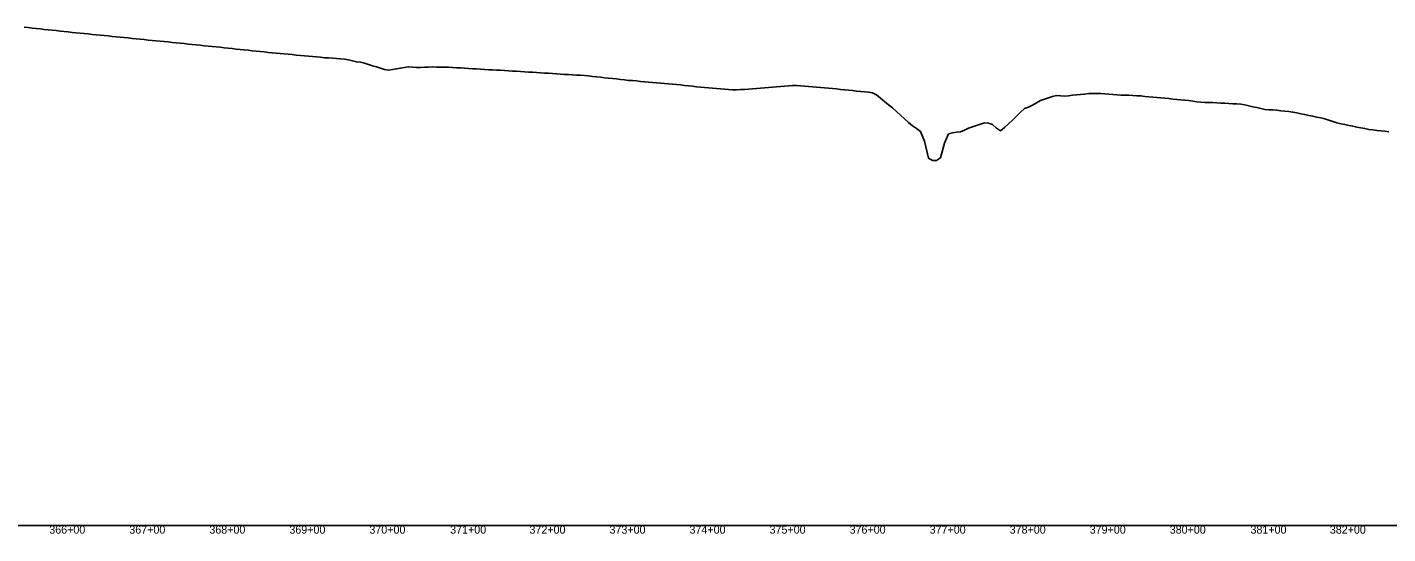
# Model space of a CAD drawing. Extents: x 69 to 2003113, y 512 to 837401.
# Drawn here: x 1914912 to 1916612, y 827953 to 828585 of the extents above; entities that cross this region are included whole.
import ezdxf

# ---------------------------------------------------------------- set-up
doc = ezdxf.new("R2010")
doc.units = 0
for name, color, linetype in [('BR_BORDER LINES', 7, 'Continuous'), ('BR_TEXT', 7, 'Continuous'), ('RD_SHT_ID', 7, 'Continuous')]:
    doc.layers.add(name, color=color, linetype=linetype)

msp = doc.modelspace()

# ---------------------------------------------------------------- linework, layer by layer
at = {"layer": 'BR_BORDER LINES'}
msp.add_line((1878363.1, 827962.8), (1926563.1, 827962.8), dxfattribs=at)
at = {"layer": 'BR_TEXT'}
for points in [[(1914908.1, 828584.8), (1914913.1, 828584.3), (1914918.1, 828583.8), (1914923.1, 828583.2), (1914928.1, 828582.7), (1914933.1, 828582.1), (1914938.1, 828581.5), (1914943.1, 828581), (1914948.1, 828580.5), (1914953.1, 828580), (1914958.1, 828579.5), (1914963.1, 828578.9), (1914968.1, 828578.4), (1914973.1, 828577.9), (1914978.1, 828577.4), (1914983.1, 828576.9), (1914988.1, 828576.4), (1914993.1, 828575.8), (1914998.1, 828575.3), (1915003.1, 828574.8), (1915008.1, 828574.3), (1915013.1, 828573.9), (1915018.1, 828573.4), (1915023.1, 828572.9), (1915028.1, 828572.4), (1915033.1, 828571.9), (1915038.1, 828571.4), (1915043.1, 828570.8), (1915048.1, 828570.3), (1915053.1, 828569.8), (1915058.1, 828569.3), (1915063.1, 828568.8), (1915068.1, 828568.3), (1915073.1, 828567.8), (1915078.1, 828567.3), (1915083.1, 828566.9), (1915088.1, 828566.4), (1915093.1, 828565.8), (1915098.1, 828565.3), (1915103.1, 828564.8), (1915108.1, 828564.4), (1915113.1, 828563.8), (1915118.1, 828563.2), (1915123.1, 828562.7), (1915128.1, 828562.2), (1915133.1, 828561.7), (1915138.1, 828561.2), (1915143.1, 828560.7), (1915148.1, 828560.2), (1915153.1, 828559.7), (1915158.1, 828559.2), (1915163.1, 828558.7), (1915168.1, 828558.1), (1915173.1, 828557.6), (1915178.1, 828557.1), (1915183.1, 828556.6), (1915188.1, 828556), (1915193.1, 828555.5), (1915198.1, 828554.9), (1915203.1, 828554.4), (1915208.1, 828553.9), (1915213.1, 828553.4), (1915218.1, 828552.9), (1915223.1, 828552.5), (1915228.1, 828552), (1915233.1, 828551.5), (1915238.1, 828551.1), (1915243.1, 828550.6), (1915248.1, 828550.1), (1915253.1, 828549.6), (1915258.1, 828549.1), (1915263.1, 828548.6), (1915268.1, 828548.2), (1915273.1, 828547.7), (1915278.1, 828547.3), (1915283.1, 828546.8), (1915288.1, 828546.4), (1915293.1, 828546), (1915298.1, 828545.6), (1915303.1, 828545.3), (1915308.1, 828544.8), (1915313.1, 828544), (1915318.1, 828542.7), (1915323.1, 828541.4), (1915328.1, 828541.3), (1915333.1, 828540), (1915338.1, 828538.4), (1915343.1, 828536.8), (1915348.1, 828535.2), (1915353.1, 828533.6), (1915358.1, 828531.9), (1915363.1, 828531.1)], [(1915363.1, 828531.1), (1915368.1, 828532), (1915373.1, 828532.8), (1915378.1, 828533.7), (1915383.1, 828534.5), (1915388.1, 828535.4), (1915393.1, 828535), (1915398.1, 828534.5), (1915403.1, 828534.6), (1915408.1, 828534.8), (1915413.1, 828535), (1915418.1, 828535.2), (1915423.1, 828535.1), (1915428.1, 828535), (1915433.1, 828534.9), (1915438.1, 828534.8), (1915443.1, 828534.7), (1915448.1, 828534.3), (1915453.1, 828534), (1915458.1, 828533.7), (1915463.1, 828533.4), (1915468.1, 828533), (1915473.1, 828532.7), (1915478.1, 828532.4), (1915483.1, 828532.1), (1915488.1, 828531.8), (1915493.1, 828531.5), (1915498.1, 828531.2), (1915503.1, 828531), (1915508.1, 828530.7), (1915513.1, 828530.4), (1915518.1, 828530.1), (1915523.1, 828529.8), (1915528.1, 828529.5), (1915533.1, 828529.2), (1915538.1, 828528.9), (1915543.1, 828528.6), (1915548.1, 828528.2), (1915553.1, 828527.9), (1915558.1, 828527.6), (1915563.1, 828527.4), (1915568.1, 828527.1), (1915573.1, 828526.7), (1915578.1, 828526.4), (1915583.1, 828526), (1915588.1, 828525.7), (1915593.1, 828525.4), (1915598.1, 828525.1), (1915603.1, 828524.8), (1915608.1, 828524.4), (1915613.1, 828524), (1915618.1, 828523.5), (1915623.1, 828522.8), (1915628.1, 828522.3), (1915633.1, 828521.8), (1915638.1, 828521.4), (1915643.1, 828520.8), (1915648.1, 828520.2), (1915653.1, 828519.6), (1915658.1, 828519), (1915663.1, 828518.5), (1915668.1, 828518.1), (1915673.1, 828517.7), (1915678.1, 828517.2), (1915683.1, 828516.7), (1915688.1, 828516.2), (1915693.1, 828515.8), (1915698.1, 828515.4), (1915703.1, 828515), (1915708.1, 828514.5), (1915713.1, 828514.1), (1915718.1, 828513.7), (1915723.1, 828513.3), (1915728.1, 828512.8), (1915733.1, 828512.2), (1915738.1, 828511.7), (1915743.1, 828511.2), (1915748.1, 828510.6), (1915753.1, 828510), (1915758.1, 828509.6), (1915763.1, 828509.2), (1915768.1, 828508.9), (1915773.1, 828508.3), (1915778.1, 828507.8), (1915783.1, 828507.5), (1915788.1, 828507.1), (1915793.1, 828506.8), (1915798.1, 828506.5), (1915803.1, 828506.9), (1915808.1, 828507.2), (1915813.1, 828507.5), (1915818.1, 828507.9), (1915823.1, 828508.3), (1915828.1, 828508.6), (1915833.1, 828509), (1915838.1, 828509.4), (1915843.1, 828509.8), (1915848.1, 828510.2), (1915853.1, 828510.7), (1915858.1, 828511.1), (1915863.1, 828511.5)], [(1915863.1, 828511.5), (1915868.1, 828512.1), (1915873.1, 828512), (1915878.1, 828511.7), (1915883.1, 828511.3), (1915888.1, 828510.8), (1915893.1, 828510.5), (1915898.1, 828510.1), (1915903.1, 828509.7), (1915908.1, 828509.2), (1915913.1, 828508.8), (1915918.1, 828508.3), (1915923.1, 828507.8), (1915928.1, 828507.2), (1915933.1, 828506.7), (1915938.1, 828506.2), (1915943.1, 828505.7), (1915948.1, 828505.1), (1915953.1, 828504.5), (1915958.1, 828504), (1915963.1, 828503.6), (1915968.1, 828502.9), (1915973.1, 828500.5), (1915978.1, 828496.3), (1915983.1, 828492.2), (1915988.1, 828488.1), (1915993.1, 828484), (1915998.1, 828479.7), (1916003.1, 828475.2), (1916008.1, 828470.4), (1916013.1, 828465.8), (1916018.1, 828461.8), (1916023.1, 828458.2), (1916028.1, 828454.5), (1916033.1, 828442.5), (1916038.1, 828421.2), (1916043.1, 828418.4), (1916048.1, 828418.4), (1916053.1, 828422), (1916058.1, 828440), (1916063.1, 828451.7), (1916068.1, 828453), (1916073.1, 828453.9), (1916078.1, 828454.1), (1916083.1, 828456.5), (1916088.1, 828458.7), (1916093.1, 828460.5), (1916098.1, 828462.2), (1916103.1, 828464), (1916108.1, 828465.4), (1916113.1, 828464.9), (1916118.1, 828463.3), (1916123.1, 828458.8), (1916128.1, 828455.5), (1916133.1, 828459.7), (1916138.1, 828464.3), (1916143.1, 828468.9), (1916148.1, 828473.6), (1916153.1, 828478.7), (1916158.1, 828483.4), (1916163.1, 828485.1), (1916168.1, 828487.5), (1916173.1, 828490.6), (1916178.1, 828493.4), (1916183.1, 828495), (1916188.1, 828496.6), (1916193.1, 828498.2), (1916198.1, 828499.4), (1916203.1, 828499.2), (1916208.1, 828498.6), (1916213.1, 828499.2), (1916218.1, 828499.8), (1916223.1, 828500.4), (1916228.1, 828500.9), (1916233.1, 828501.4), (1916238.1, 828501.9), (1916243.1, 828502.1), (1916248.1, 828502.2), (1916253.1, 828502.1), (1916258.1, 828501.7), (1916263.1, 828501.3), (1916268.1, 828500.9), (1916273.1, 828500.5), (1916278.1, 828500.2), (1916283.1, 828500), (1916288.1, 828499.8), (1916293.1, 828499.5), (1916298.1, 828499.3), (1916303.1, 828499), (1916308.1, 828498.5), (1916313.1, 828498), (1916318.1, 828497.5), (1916323.1, 828497), (1916328.1, 828496.5), (1916333.1, 828496.2), (1916338.1, 828495.7), (1916343.1, 828495.2), (1916348.1, 828494.8), (1916353.1, 828494.3), (1916358.1, 828493.8), (1916363.1, 828493.3)], [(1916363.1, 828493.3), (1916368.1, 828492.7), (1916373.1, 828491.7), (1916378.1, 828491.1), (1916383.1, 828491), (1916388.1, 828490.9), (1916393.1, 828490.7), (1916398.1, 828490.6), (1916403.1, 828490.2), (1916408.1, 828489.9), (1916413.1, 828489.6), (1916418.1, 828489.3), (1916423.1, 828489), (1916428.1, 828488.6), (1916433.1, 828487.8), (1916438.1, 828486.7), (1916443.1, 828485.6), (1916448.1, 828484.5), (1916453.1, 828483.4), (1916458.1, 828482.3), (1916463.1, 828481.8), (1916468.1, 828481.5), (1916473.1, 828481.1), (1916478.1, 828480.6), (1916483.1, 828480.2), (1916488.1, 828479.5), (1916493.1, 828478.7), (1916498.1, 828478), (1916503.1, 828476.9), (1916508.1, 828475.8), (1916513.1, 828474.8), (1916518.1, 828473.6), (1916523.1, 828472.5), (1916528.1, 828471.9), (1916533.1, 828470.5), (1916538.1, 828468.9), (1916543.1, 828467.3), (1916548.1, 828465.6), (1916553.1, 828464.4), (1916558.1, 828463.4), (1916563.1, 828462.3), (1916568.1, 828461.2), (1916573.1, 828460.2), (1916578.1, 828459.2), (1916583.1, 828458.2), (1916588.1, 828457.3), (1916593.1, 828456.7), (1916598.1, 828456.1), (1916603.1, 828455.5), (1916608.1, 828454.9), (1916613.1, 828454.3)]]:
    msp.add_lwpolyline(points, dxfattribs=at)

# ---------------------------------------------------------------- texts
at = {"layer": 'RD_SHT_ID'}
for s, p in [('366+00', (1914939.4, 827952.8)), ('367+00', (1915039.4, 827952.8)), ('368+00', (1915139.4, 827952.8)), ('369+00', (1915239.4, 827952.8)), ('370+00', (1915339.4, 827952.8)), ('371+00', (1915440.3, 827952.8)), ('372+00', (1915539.4, 827952.8)), ('373+00', (1915639.4, 827952.8)), ('374+00', (1915739.4, 827952.8)), ('375+00', (1915839.4, 827952.8)), ('376+00', (1915939.4, 827952.8)), ('377+00', (1916039.4, 827952.8)), ('378+00', (1916139.4, 827952.8)), ('379+00', (1916239.4, 827952.8)), ('380+00', (1916339.4, 827952.8)), ('381+00', (1916440.3, 827952.8)), ('382+00', (1916539.4, 827952.8))]:
    msp.add_text(s, height=10, dxfattribs=at).set_placement(p)

doc.saveas('drawing.dxf')
